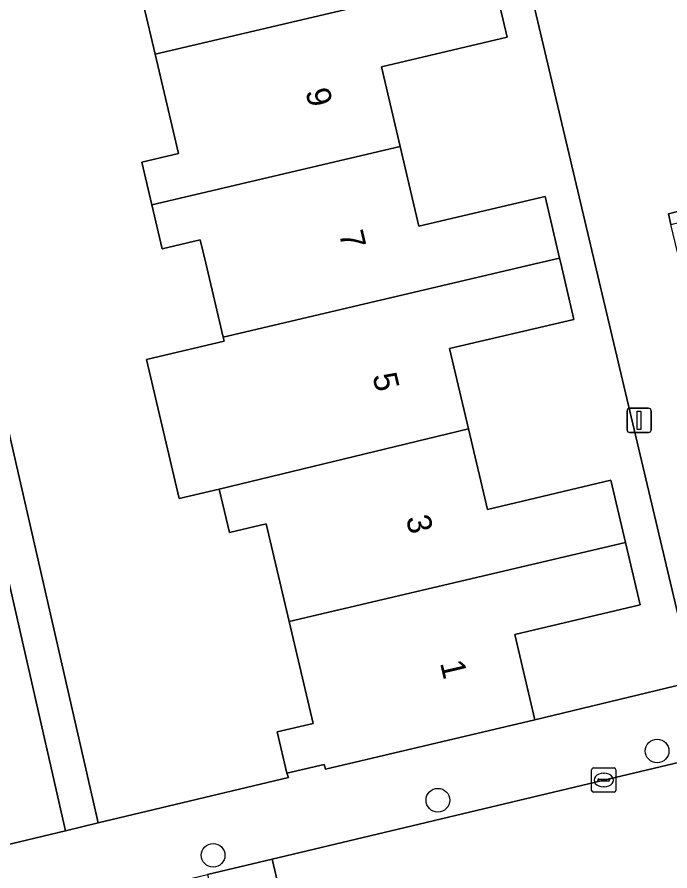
# Model space of a CAD drawing. Extents: x 158031 to 159244, y 380104 to 381214.
# Drawn here: x 158882.05 to 158909.01, y 380724.88 to 380760.17 of the extents above; entities that cross this region are included whole.
import ezdxf

# ---------------------------------------------------------------- set-up
doc = ezdxf.new("R2010")
doc.units = 0
for name, color, linetype in [('IMGEO_Boom', 7, 'Continuous'), ('IMGEO_Erf', 7, 'Continuous'), ('IMGEO_Kolk', 7, 'Continuous'), ('IMGEO_Lichtmast', 7, 'Continuous'), ('IMGEO_Muur', 7, 'Continuous'), ('IMGEO_Pand', 7, 'Continuous'), ('IMGEO_Pand_nummerreeks', 7, 'Continuous'), ('IMGEO_Rijbaan_lokaal_open', 7, 'Continuous'), ('IMGEO_Voetpad_open', 7, 'Continuous')]:
    doc.layers.add(name, color=color, linetype=linetype)

msp = doc.modelspace()

# ---------------------------------------------------------------- linework, layer by layer
at = {"layer": 'IMGEO_Boom'}
for centre in [(158908.484, 380729.84), (158899.429, 380727.804), (158890.145, 380725.528)]:
    msp.add_circle(centre, 0.489, dxfattribs=at)
at = {"layer": 'IMGEO_Erf'}
for points in [[(158901.684, 380761.913), (158902.291, 380759.334), (158897.097, 380758.11), (158897.872, 380754.818), (158898.648, 380751.526), (158903.86, 380752.755), (158904.454, 380750.21), (158904.503, 380750), (158905.048, 380747.665), (158899.912, 380746.473), (158900.696, 380743.15), (158901.481, 380739.825), (158906.571, 380741.027), (158907.179, 380738.452), (158907.786, 380735.88), (158902.603, 380734.656), (158903.435, 380731.133), (158909.995, 380732.712), (158909.462, 380734.97), (158905.914, 380750), (158892.226, 380807.981)], [(158881.418, 380744.299), (158883.603, 380734.711), (158885.391, 380726.865), (158893.253, 380728.741), (158893.192, 380728.916), (158892.788, 380730.626), (158894.281, 380730.979), (158893.287, 380735.188), (158892.335, 380739.223), (158890.817, 380738.865), (158890.394, 380740.656), (158888.746, 380740.267), (158887.391, 380746.014), (158890.602, 380746.771), (158890.561, 380746.945), (158889.842, 380750), (158889.616, 380750.958), (158888.047, 380750.588), (158887.618, 380752.409), (158887.203, 380754.169), (158888.718, 380754.526), (158887.749, 380758.637), (158886.783, 380762.734)], [(158877.695, 380725.03), (158884.044, 380726.544), (158878.649, 380750.216)]]:
    msp.add_lwpolyline(points, dxfattribs=at)
at = {"layer": 'IMGEO_Kolk'}
for p, q in [((158905.78, 380728.211), (158905.78, 380729.063)), ((158905.855, 380729.137), (158906.707, 380729.137)), ((158906.268, 380728.917), (158906.293, 380728.917)), ((158906.781, 380729.063), (158906.781, 380728.211)), ((158906.039, 380728.631), (158906.039, 380728.643)), ((158906.477, 380728.594), (158906.079, 380728.594)), ((158906.082, 380728.68), (158906.48, 380728.68)), ((158906.523, 380728.643), (158906.523, 380728.631)), ((158906.707, 380728.137), (158905.855, 380728.137)), ((158906.291, 380728.357), (158906.266, 380728.357))]:
    msp.add_line(p, q, dxfattribs=at)
for points in [[(158905.78, 380728.211), (158905.78, 380729.063)], [(158905.855, 380729.137), (158906.707, 380729.137)], [(158906.781, 380729.063), (158906.781, 380728.211)], [(158906.707, 380728.137), (158905.855, 380728.137)]]:
    msp.add_lwpolyline(points, dxfattribs=at)
for centre, radius, start, end in [((158905.857, 380729.061), 0.0765, 91.552, 178.448), ((158905.857, 380729.061), 0.0765, 91.552, 178.448), ((158906.705, 380729.061), 0.0765, 1.552, 88.448), ((158906.705, 380729.061), 0.0765, 1.552, 88.448), ((158906.079, 380728.64), 0.0403, 85.8775, 175.7526), ((158906.076, 380728.63), 0.0366, 178.938, 274.7102), ((158906.48, 380728.637), 0.043, 264.8664, 352.4533), ((158906.484, 380728.642), 0.0386, 1.7309, 96.639), ((158905.857, 380728.213), 0.0765, 181.552, 268.448), ((158905.857, 380728.213), 0.0765, 181.552, 268.448), ((158906.705, 380728.213), 0.0765, 271.552, 358.448), ((158906.705, 380728.213), 0.0765, 271.552, 358.448)]:
    msp.add_arc(centre, radius, start, end, dxfattribs=at)
for centre, major_axis, ratio, start_param, end_param in [((158906.267, 380728.637), (-0.387, 0.002), 0.722429, 4.712389, 7.853982), ((158906.292, 380728.637), (-0.39, 0.002), 0.717154, 1.570796, 4.712389)]:
    msp.add_ellipse(centre, major_axis=major_axis, ratio=ratio, start_param=start_param, end_param=end_param, dxfattribs=at)
at = {"layer": 'IMGEO_Lichtmast'}
for p, q in [((158907.245, 380743.102), (158907.245, 380743.902)), ((158907.245, 380743.902), (158907.245, 380743.102)), ((158907.345, 380744.002), (158908.135, 380744.002)), ((158908.135, 380744.002), (158907.345, 380744.002)), ((158908.235, 380743.902), (158908.235, 380743.102)), ((158908.235, 380743.102), (158908.235, 380743.902)), ((158908.135, 380743.002), (158907.345, 380743.002)), ((158907.345, 380743.002), (158908.135, 380743.002))]:
    msp.add_line(p, q, dxfattribs=at)
msp.add_lwpolyline([(158907.665, 380743.877), (158907.815, 380743.877), (158907.815, 380743.127), (158907.665, 380743.127), (158907.665, 380743.877)], dxfattribs=at)
for centre, start, end in [((158907.345, 380743.902), 90, 180), ((158907.345, 380743.902), 90, 180), ((158908.135, 380743.902), 0, 90), ((158908.135, 380743.902), 360, 90), ((158907.345, 380743.102), 180, 270), ((158907.345, 380743.102), 180, 270), ((158908.135, 380743.102), 270, 0), ((158908.135, 380743.102), 270, 0)]:
    msp.add_arc(centre, 0.1, start, end, dxfattribs=at)
at = {"layer": 'IMGEO_Muur'}
msp.add_lwpolyline([(158909.052, 380751.594), (158914.927, 380753.103), (158919.914, 380754.384), (158919.208, 380757.285), (158918.851, 380757.204), (158919.435, 380754.749), (158914.225, 380753.395), (158908.948, 380752.033)], close=True, dxfattribs=at)
at = {"layer": 'IMGEO_Pand'}
for points in [[(158887.749, 380758.637), (158901.684, 380761.913), (158901.076, 380764.492), (158895.895, 380763.271), (158895.11, 380766.602), (158884.826, 380764.185), (158885.253, 380762.374), (158886.783, 380762.734)], [(158887.618, 380752.409), (158897.872, 380754.818), (158897.097, 380758.11), (158902.291, 380759.334), (158901.684, 380761.913), (158887.749, 380758.637), (158888.718, 380754.526), (158887.203, 380754.169)], [(158887.618, 380752.409), (158888.047, 380750.588), (158889.616, 380750.958), (158889.842, 380750), (158890.561, 380746.945), (158903.562, 380750), (158904.454, 380750.21), (158903.86, 380752.755), (158898.648, 380751.526), (158897.872, 380754.818)], [(158900.696, 380743.15), (158899.912, 380746.473), (158905.048, 380747.665), (158904.503, 380750), (158904.454, 380750.21), (158903.562, 380750), (158890.561, 380746.945), (158890.602, 380746.771), (158887.391, 380746.014), (158888.746, 380740.267), (158890.394, 380740.656)], [(158907.179, 380738.452), (158906.571, 380741.027), (158901.481, 380739.825), (158900.696, 380743.15), (158890.394, 380740.656), (158890.817, 380738.865), (158892.335, 380739.223), (158893.287, 380735.188)], [(158907.179, 380738.452), (158893.287, 380735.188), (158894.281, 380730.979), (158892.788, 380730.626), (158893.192, 380728.916), (158894.739, 380729.281), (158894.784, 380729.091), (158903.435, 380731.133), (158902.603, 380734.656), (158907.786, 380735.88)]]:
    msp.add_lwpolyline(points, close=True, dxfattribs=at)
at = {"layer": 'IMGEO_Rijbaan_lokaal_open'}
for points in [[(158892.585, 380725.37), (158894.17, 380718.632), (158905.297, 380721.232), (158908.911, 380722.077), (158946.206, 380730.922), (158953.626, 380732.709), (158952.007, 380739.486), (158931.767, 380734.678), (158924.707, 380733.004), (158906.223, 380728.622)], [(158889.92, 380724.734), (158891.502, 380718.008), (158894.17, 380718.632), (158892.585, 380725.37)]]:
    msp.add_lwpolyline(points, close=True, dxfattribs=at)
at = {"layer": 'IMGEO_Voetpad_open'}
for points in [[(158892.226, 380807.981), (158905.914, 380750), (158909.462, 380734.97), (158909.995, 380732.712), (158918.335, 380734.518), (158912.792, 380735.817), (158912.546, 380736.853), (158912.458, 380737.224), (158909.43, 380750), (158909.052, 380751.594), (158908.948, 380752.033), (158914.225, 380753.395), (158913.961, 380754.397), (158915.191, 380756.37), (158918.851, 380757.204), (158919.208, 380757.285), (158925.434, 380758.704), (158929.709, 380759.678), (158929.582, 380760.206)], [(158980.07, 380748.372), (158934.883, 380737.74), (158934.732, 380738.43), (158930.48, 380737.429), (158924.369, 380735.992), (158919.266, 380734.745), (158918.335, 380734.518), (158909.995, 380732.712), (158903.435, 380731.133), (158894.784, 380729.091), (158894.739, 380729.281), (158893.192, 380728.916), (158893.253, 380728.741), (158885.391, 380726.865), (158884.044, 380726.544), (158877.695, 380725.03)], [(158866.094, 380719.215), (158886.167, 380723.839), (158889.92, 380724.734), (158892.585, 380725.37), (158906.223, 380728.622), (158924.707, 380733.004), (158931.767, 380734.678), (158952.007, 380739.486)]]:
    msp.add_lwpolyline(points, dxfattribs=at)
msp.add_lwpolyline([(158884.044, 380726.544), (158885.391, 380726.865), (158883.603, 380734.711), (158881.418, 380744.299), (158879.999, 380750.523), (158878.649, 380750.216)], close=True, dxfattribs=at)

# ---------------------------------------------------------------- texts
at = {"layer": 'IMGEO_Pand_nummerreeks'}
for s, p in [('9', (158893.954, 380757.114)), ('7', (158895.337, 380751.233)), ('5', (158896.721, 380745.352)), ('3', (158898.104, 380739.471)), ('1', (158899.513, 380733.479))]:
    msp.add_text(s, height=1, rotation=283.2368, dxfattribs=at).set_placement(p)

doc.saveas('drawing.dxf')
